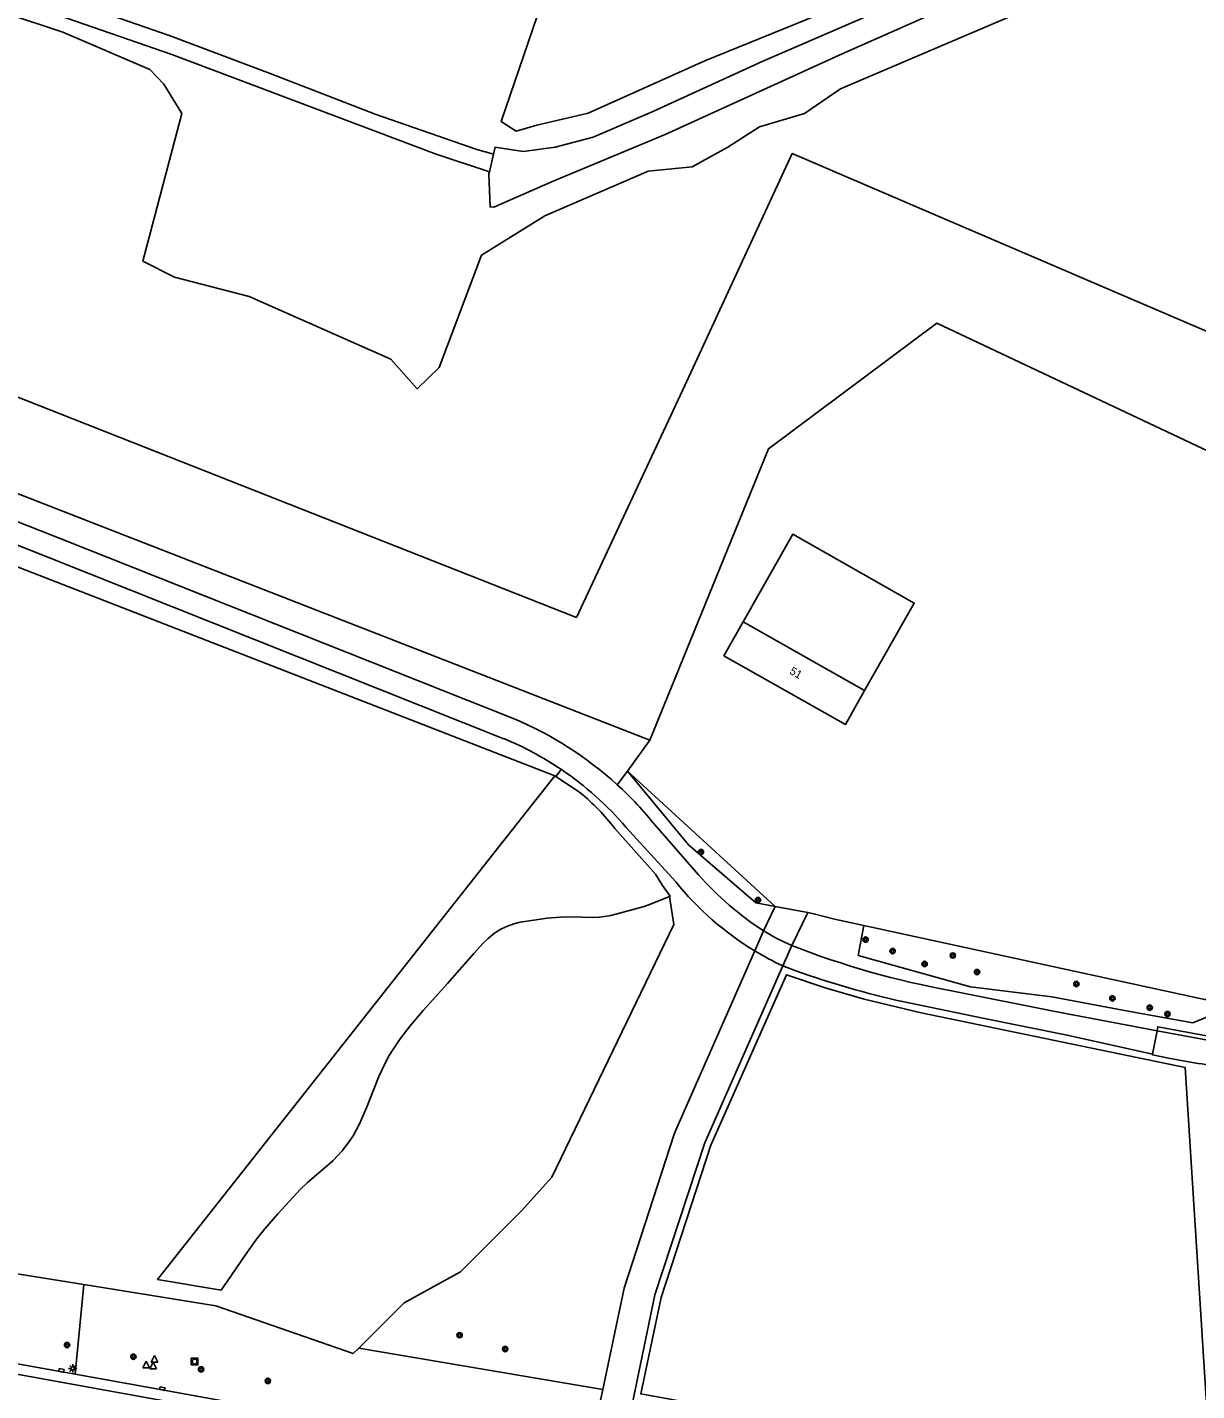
# Model space of a CAD drawing. Extents: x 130998 to 133001, y 398999 to 403002.
# Drawn here: x 132532.8 to 132708.1, y 400172.6 to 400377.1 of the extents above; entities that cross this region are included whole.
import ezdxf

# ---------------------------------------------------------------- set-up
doc = ezdxf.new("R2010")
doc.units = 0
for name, color, linetype in [('gg-afsc-hekwerk', 7, 'Continuous'), ('gg-knt-onverhard', 7, 'Continuous'), ('gg-knt-verharding', 7, 'Continuous'), ('gg-knt-verharding nz', 7, 'Continuous'), ('gt-anno-plantopografie huisnummer', 7, 'Continuous'), ('gt-bbg-plantopografie pand', 7, 'Continuous'), ('gt-bbg-plantopografie tussenscheiding', 7, 'Continuous'), ('gt-grn-groengrens', 7, 'Continuous'), ('gt-grn-vlakafsluiter', 7, 'Continuous'), ('gt-grn-weggrens', 7, 'Continuous'), ('gt-symb-boom', 7, 'Continuous'), ('gt-symb-kolk', 7, 'Continuous'), ('gt-symb-lichtmast', 7, 'Continuous'), ('gt-symb-rioolschacht', 7, 'Continuous'), ('gt-symb-waterafsluiter', 7, 'Continuous')]:
    doc.layers.add(name, color=color, linetype=linetype)

# ---------------------------------------------------------------- blocks, each defined once
blk = doc.blocks.new('gt0-BOOM')
at = {"layer": 'gt-symb-boom'}
for radius in [0.4, 0.2]:
    blk.add_circle((0, 0), radius, dxfattribs=at)
blk = doc.blocks.new('gt0-KOLK')
at = {"layer": 'gt-symb-kolk'}
blk.add_lwpolyline([(0, 0), (0.37, 0), (0.37, 0.4), (-0.38, 0.4), (-0.38, 0), (0, 0)], dxfattribs=at)
blk = doc.blocks.new('gt0-LMAST')
at = {"layer": 'gt-symb-lichtmast'}
for p, q in [((-0.18, 0.17), (-0.45, 0.44)), ((-0.01, 0.25), (-0.01, 0.62)), ((0.17, 0.17), (0.44, 0.44)), ((-0.26, 0), (-0.63, 0)), ((-0.18, -0.18), (-0.45, -0.45)), ((-0.01, -0.25), (-0.01, -0.63)), ((0.44, -0.45), (0.17, -0.18)), ((0.24, 0), (0.62, 0))]:
    blk.add_line(p, q, dxfattribs=at)
blk.add_circle((-0.01, 0), 0.25, dxfattribs=at)
blk = doc.blocks.new('gt0-WAFSL')
at = {"layer": 'gt-symb-waterafsluiter'}
for p, q in [((-0.5, -0.33), (0, 0.67)), ((0, 0.67), (0.5, -0.33)), ((0.5, -0.33), (-0.5, -0.33))]:
    blk.add_line(p, q, dxfattribs=at)
blk = doc.blocks.new('gt0-RS')
at = {"layer": 'gt-symb-rioolschacht'}
blk.add_lwpolyline([(-0.5, -0.5), (0.5, -0.5), (0.5, 0.5), (-0.5, 0.5)], close=True, dxfattribs=at)
blk.add_circle((0, 0), 0.375, dxfattribs=at)

msp = doc.modelspace()

# ---------------------------------------------------------------- linework, layer by layer
at = {"layer": 'gg-afsc-hekwerk'}
for p, q in [((132622.76, 400265.52), (132644.92, 400245.18)), ((132644.92, 400245.18), (132649.81, 400244.29))]:
    msp.add_line(p, q, dxfattribs=at)
for points in [[(132304.6, 400411.08), (132314.42, 400407.28), (132377.15, 400382.53), (132500, 400333.94), (132615.12, 400288.56), (132631.4, 400323.33), (132647.49, 400358.16), (132670.06, 400348.42), (132709.01, 400331.76), (132748.21, 400314.9)], [(132658.24, 400242.36), (132709.58, 400231.22), (132713.79, 400244.64), (132717.15, 400254.53)], [(132649.81, 400244.29), (132650.73, 400244.11), (132653.83, 400243.3), (132658.24, 400242.36)], [(132703.28, 400157.73), (132624.76, 400172.1), (132627.85, 400186.54), (132635.3, 400209.39), (132646.6, 400234.95), (132652.41, 400233.02), (132658.28, 400231.31), (132666.83, 400229.25), (132706.39, 400221.06), (132710.52, 400156.41), (132704.7, 400157.47)]]:
    msp.add_lwpolyline(points, dxfattribs=at)
at = {"layer": 'gg-knt-onverhard'}
for points in [[(132602.71, 400358.05), (132600.17, 400358.72), (132584.92, 400364.03), (132569.2, 400370.16), (132554.18, 400375.78), (132539.04, 400381.02)], [(132602.08, 400355.38), (132594.07, 400358.04), (132554.46, 400372.97), (132537.42, 400378.9)]]:
    msp.add_lwpolyline(points, dxfattribs=at)
at = {"layer": 'gg-knt-verharding'}
for p, q in [((132602.71, 400358.05), (132602.08, 400355.38)), ((132622.56, 400257.05), (132630.01, 400248.9)), ((132633.45, 400249.96), (132626.96, 400257.35)), ((132643.19, 400241.55), (132644.92, 400245.18)), ((132647.42, 400239.34), (132649.81, 400244.29)), ((132646.06, 400236.3), (132648.04, 400235.55)), ((132702.2, 400226.57), (132711.97, 400224.76)), ((132539.97, 400175.04), (132520.41, 400178.58)), ((132617.78, 400166.7), (132619.06, 400172.74))]:
    msp.add_line(p, q, dxfattribs=at)
for points in [[(132636.84, 400428.08), (132646.7, 400424.66), (132658.74, 400420.1), (132680.77, 400411.2), (132695.21, 400405.03), (132704.66, 400401.62), (132707.56, 400400.15), (132702.13, 400397.89), (132688.33, 400392.16), (132662.54, 400380.38), (132643, 400371.95), (132626.49, 400364.39), (132617.61, 400360.58), (132611.93, 400359.09), (132607.15, 400358.45), (132602.96, 400359.11), (132602.71, 400358.05)], [(132605.77, 400273.35), (132537.94, 400300.29), (132359.37, 400370.66), (132297.95, 400394.69)], [(132602.08, 400355.38), (132601.99, 400355.02), (132602.18, 400350.12), (132602.74, 400350.08), (132611.63, 400353.98), (132628.45, 400361), (132654.99, 400373.09), (132679.64, 400384.06), (132689.79, 400388.82), (132700.35, 400393.29), (132705.53, 400394.52), (132710.13, 400395.59)], [(132604.24, 400270.36), (132535.86, 400297.61), (132509.46, 400308.02)], [(132619.06, 400172.74), (132622.28, 400187.95), (132629.79, 400211.06), (132630.17, 400211.98), (132641.87, 400238.54)], [(132622.58, 400166.15), (132626.88, 400186.93), (132634.37, 400209.76), (132646.06, 400236.3)], [(132671.36, 400232.55), (132686.93, 400229.45), (132702.2, 400226.57)], [(132701.5, 400223.07), (132688.72, 400225.92), (132676.07, 400228.43), (132664.03, 400230.95)], [(132702.2, 400226.57), (132702.29, 400227.15), (132712.08, 400225.34)], [(132703.93, 400222.46), (132701.49, 400222.97), (132701.5, 400223.07)], [(132590.65, 400165.84), (132552.98, 400172.69), (132539.97, 400175.04)]]:
    msp.add_lwpolyline(points, dxfattribs=at)
for centre, radius, start, end in [((132584.9, 400223.69), 53.87, 47.5734, 67.2077), ((132585.98, 400225.99), 47.99, 56.0036, 67.6429), ((132585.97, 400225.95), 48.03, 40.3625, 56.0154), ((132584.91, 400223.7), 53.86, 38.673, 47.5756), ((132666.26, 400278.42), 46.76, 219.1631, 238.5513), ((132668.74, 400280.97), 46.98, 221.3019, 237.0563), ((132662.6, 400273.56), 37.44, 238.7824, 246.0748), ((132664.29, 400275.56), 43.29, 238.8, 245.0933), ((132694.4, 400359.41), 128.93, 248.6268, 259.7063), ((132690.48, 400352.78), 124.67, 250.0951, 257.7512), ((132730.03, 400356.04), 136.11, 258.9428, 262.715)]:
    msp.add_arc(centre, radius, start, end, dxfattribs=at)
at = {"layer": 'gg-knt-verharding nz'}
msp.add_lwpolyline([(132520.13, 400177.06), (132639.4, 400155.45), (132695.94, 400145.16)], dxfattribs=at)
at = {"layer": 'gt-bbg-plantopografie pand'}
for points in [[(132658.34, 400277.58), (132665.77, 400290.7), (132647.56, 400301.02), (132640.13, 400287.89)], [(132640.13, 400287.89), (132637.25, 400282.81), (132655.46, 400272.49), (132658.34, 400277.58)]]:
    msp.add_lwpolyline(points, dxfattribs=at)
at = {"layer": 'gt-bbg-plantopografie tussenscheiding'}
msp.add_line((132640.13, 400287.89), (132658.34, 400277.58), dxfattribs=at)
at = {"layer": 'gt-grn-groengrens'}
for p, q in [((132626.15, 400270.16), (132299.13, 400397.62)), ((132506.95, 400305.6), (132611.88, 400264.82)), ((132626.15, 400270.16), (132622.76, 400265.52)), ((132612.01, 400264.72), (132612.82, 400265.77)), ((132622.76, 400265.52), (132621.24, 400263.45)), ((132611.88, 400264.82), (132612.01, 400264.72)), ((132612.01, 400264.72), (132615.71, 400262.23)), ((132541.23, 400188.52), (132539.97, 400175.04)), ((132561.07, 400185.32), (132541.23, 400188.52)), ((132582.48, 400178.96), (132619.06, 400172.74))]:
    msp.add_line(p, q, dxfattribs=at)
for points in [[(132636.28, 400426.43), (132653.9, 400419.8), (132659.11, 400415.8), (132670.28, 400410.56), (132686.42, 400404.01), (132688.03, 400402.24), (132686, 400398.92), (132681.75, 400393.64), (132674.33, 400388.68), (132651.12, 400378.82), (132634.38, 400372.03), (132616.88, 400364.21), (132609.19, 400362.38), (132606.08, 400361.49), (132603.86, 400362.94), (132609.21, 400378.72), (132613.57, 400390.96), (132613.39, 400392.12), (132612.09, 400392.77)], [(132691.32, 400383.49), (132654.71, 400367.82), (132649.33, 400364.16), (132642.58, 400362.16), (132637.82, 400359.09), (132632.49, 400356.14), (132625.9, 400355.49), (132610.4, 400348.8), (132600.89, 400342.9), (132594.53, 400326.06), (132591.25, 400322.85), (132587.28, 400327.31), (132566.05, 400336.68), (132554.83, 400339.59), (132550.11, 400342.01), (132555.97, 400364.13), (132553.23, 400368.55), (132551.15, 400370.72), (132538.08, 400376.35), (132529.66, 400379.15)], [(132743.45, 400297.66), (132669.19, 400332.68), (132643.9, 400313.85), (132626.15, 400270.16)], [(132622.76, 400265.52), (132631.95, 400254.43), (132642.01, 400245.76), (132644.92, 400245.18)], [(132611.88, 400264.82), (132552.32, 400189.23), (132561.84, 400187.64), (132562.77, 400188.97), (132565.43, 400192.92), (132567.13, 400195.28), (132568.39, 400196.84), (132570.36, 400199.1), (132573.76, 400202.8), (132574.8, 400203.81), (132577.85, 400206.4), (132578.63, 400207.11), (132580.01, 400208.57), (132581.09, 400209.98), (132581.63, 400210.82), (132582.58, 400212.58), (132583.64, 400215), (132585.49, 400219.68), (132586.33, 400221.5), (132587.05, 400222.84), (132587.57, 400223.69), (132588.69, 400225.35), (132590.19, 400227.3), (132592.15, 400229.59), (132595.77, 400233.63), (132599.72, 400238.15), (132601.15, 400239.71), (132601.88, 400240.42), (132602.65, 400241.06), (132603.46, 400241.62), (132603.88, 400241.86), (132604.78, 400242.27), (132605.73, 400242.58), (132606.7, 400242.83), (132608.71, 400243.17), (132610.75, 400243.44), (132612.74, 400243.6), (132614.5, 400243.64), (132617.52, 400243.57), (132618.51, 400243.61), (132619.32, 400243.69), (132620.3, 400243.87), (132625.3, 400245.2), (132626.24, 400245.53), (132629.1, 400246.71)], [(132620.86, 400256.91), (132627, 400250.05), (132628.02, 400248.36), (132629.16, 400246.73), (132629.1, 400246.71)], [(132582.48, 400178.96), (132589.31, 400185.77), (132597.72, 400190.41), (132606.86, 400199.53), (132611.42, 400204.58), (132629.74, 400242.51)], [(132658.24, 400242.36), (132657.35, 400237.86), (132674.21, 400233.16), (132686.43, 400231.66), (132697.86, 400229.52), (132707.57, 400227.75), (132710.26, 400228.87), (132711.45, 400233.59)], [(132381.18, 400217.04), (132483.71, 400197.8), (132491.52, 400196.47), (132541.23, 400188.52)], [(132561.07, 400185.32), (132581.66, 400178.15), (132582.48, 400178.96)]]:
    msp.add_lwpolyline(points, dxfattribs=at)
msp.add_arc((132596.38, 400238.35), 30.72, 37.1667, 51.0177, dxfattribs=at)
at = {"layer": 'gt-grn-vlakafsluiter'}
msp.add_line((132629.74, 400242.51), (132629.1, 400246.71), dxfattribs=at)
at = {"layer": 'gt-grn-weggrens'}
for p, q in [((132641.87, 400238.54), (132643.19, 400241.55)), ((132647.42, 400239.34), (132646.06, 400236.3)), ((132702.2, 400226.57), (132701.5, 400223.07))]:
    msp.add_line(p, q, dxfattribs=at)

# ---------------------------------------------------------------- block references
at = {"layer": 'gt-symb-boom'}
for p in [(132633.79, 400253.37), (132642.35, 400246.17), (132658.49, 400240.24), (132662.53, 400238.52), (132667.34, 400236.59), (132671.57, 400237.85), (132675.2, 400235.36), (132690.1, 400233.58), (132695.49, 400231.41), (132701.1, 400230.04), (132703.76, 400229.06), (132597.6, 400180.9), (132538.73, 400179.41), (132604.44, 400178.81), (132548.69, 400177.67), (132558.84, 400175.77), (132568.85, 400174.03)]:
    msp.add_blockref('gt0-BOOM', p, dxfattribs=at)
at = {"layer": 'gt-symb-kolk'}
for p, rotation in [((132537.86, 400175.42), -10.25359802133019), ((132552.98, 400172.69), -10.253598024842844)]:
    msp.add_blockref('gt0-KOLK', p, dxfattribs=dict(at, rotation=rotation))
at = {"layer": 'gt-symb-lichtmast'}
msp.add_blockref('gt0-LMAST', (132539.59, 400175.92), dxfattribs=at)
at = {"layer": 'gt-symb-rioolschacht'}
msp.add_blockref('gt0-RS', (132557.87, 400176.95), dxfattribs=at)
at = {"layer": 'gt-symb-waterafsluiter'}
for p in [(132550.6, 400176.35), (132551.83, 400177.18), (132551.63, 400176.17)]:
    msp.add_blockref('gt0-WAFSL', p, dxfattribs=at)

# ---------------------------------------------------------------- texts
at = {"layer": 'gt-anno-plantopografie huisnummer'}
msp.add_text('51', height=1.2, rotation=330.4743, dxfattribs=at).set_placement((132646.98, 400280.17))

doc.saveas('drawing.dxf')
